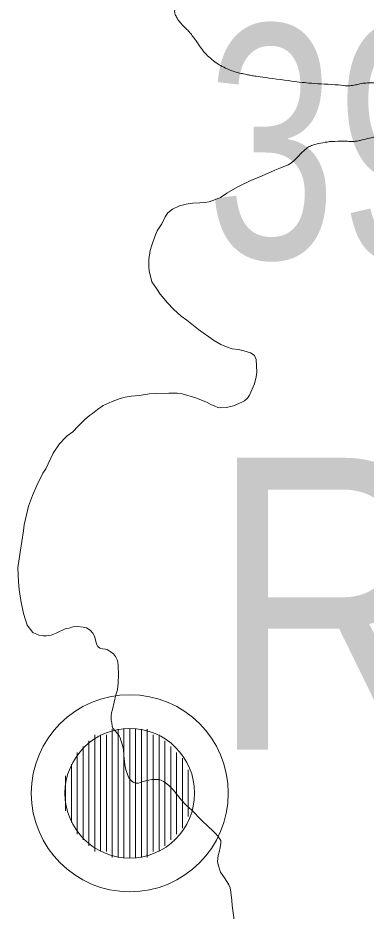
# Model space of a CAD drawing. Extents: x 553962 to 842807, y 8883888 to 9032388.
# Drawn here: x 746976 to 747573, y 8954708 to 8956238 of the extents above; entities that cross this region are included whole.
import ezdxf
from ezdxf.enums import TextEntityAlignment as Align

# ---------------------------------------------------------------- set-up
doc = ezdxf.new("R2010")
doc.units = 0
doc.header["$LTSCALE"] = 160
doc.layers.add('32', color=7, linetype='Continuous', lineweight=13)
doc.layers.add('8', color=7, linetype='Continuous', lineweight=13)

msp = doc.modelspace()

# ---------------------------------------------------------------- linework, layer by layer
at = {"layer": '32'}
for p, q in [((747138, 8955020), (747138, 8954800)), ((747148, 8955020), (747148, 8954800)), ((747158, 8955020), (747158, 8954800)), ((747168, 8955020), (747168, 8954800)), ((747178, 8955020), (747178, 8954800)), ((747188, 8955020), (747188, 8954800)), ((747198, 8955020), (747198, 8954800)), ((747108, 8955010), (747108, 8954810)), ((747118, 8955010), (747118, 8954810)), ((747128, 8955010), (747128, 8954810)), ((747208, 8955010), (747208, 8954810)), ((747218, 8955010), (747218, 8954810)), ((747088, 8954990), (747088, 8954830)), ((747098, 8955000), (747098, 8954820)), ((747228, 8955000), (747228, 8954820)), ((747238, 8954990), (747238, 8954830)), ((747078, 8954980), (747078, 8954840)), ((747248, 8954980), (747248, 8954840)), ((747068, 8954960), (747068, 8954860)), ((747258, 8954970), (747258, 8954850)), ((747268, 8954950), (747268, 8954870)), ((747058, 8954940), (747058, 8954880))]:
    msp.add_line(p, q, dxfattribs=at)
for radius in [168.7, 111]:
    msp.add_circle((747168, 8954910), radius, dxfattribs=at)
at = {"layer": '8'}
for points in [[(747253, 8955916), (747264.3, 8955918.6), (747275.5, 8955920.2), (747288, 8955921), (747296.6, 8955921.4), (747304, 8955922.8), (747314.5, 8955926.5), (747323.1, 8955930.1), (747333.9, 8955937.7), (747352.7, 8955948.3), (747375, 8955959.2), (747394.5, 8955967.4), (747416.5, 8955976.8)], [(747060.6, 8955521.9), (747070.3, 8955528.7), (747079.8, 8955538.6), (747090.6, 8955549.6), (747098.7, 8955556.9), (747103.9, 8955560.1), (747112.7, 8955567.3), (747122.1, 8955573.8), (747137.9, 8955581.1), (747151.2, 8955586.1), (747160.2, 8955588.5), (747170.1, 8955590.1), (747183.9, 8955590.9), (747201.7, 8955593.9), (747214.3, 8955594.7), (747234.6, 8955595.3), (747249.3, 8955595.3), (747257.9, 8955593.7), (747281.2, 8955587), (747299.3, 8955579.5), (747306.6, 8955575.8), (747313.6, 8955572.6), (747318.8, 8955570.8), (747322, 8955570.2), (747333.3, 8955570.6), (747345.3, 8955573.4), (747352.5, 8955576), (747364.6, 8955582.1), (747369.6, 8955586.5), (747372.8, 8955591.5), (747381.3, 8955611), (747384.4, 8955623), (747385.8, 8955630.8), (747385, 8955642.1), (747384.2, 8955652.7), (747381.4, 8955659.4), (747379.2, 8955661.4), (747374.8, 8955664.2), (747363.3, 8955667.6), (747354, 8955669.7), (747343.3, 8955671.1), (747333.5, 8955674.5), (747324, 8955678.5), (747311.4, 8955685.6), (747285.5, 8955704.3), (747265.4, 8955720.1), (747255.7, 8955727), (747242.6, 8955739.1), (747232.4, 8955749.9), (747220.1, 8955764.6), (747213.5, 8955774.1), (747205.7, 8955785.9), (747203.9, 8955793), (747201.2, 8955803.9), (747200.4, 8955811.8), (747200.8, 8955824.2), (747203, 8955839.4), (747205.8, 8955848.8), (747210.9, 8955863.5), (747214.9, 8955873.3), (747222.7, 8955885.2), (747228.7, 8955896.8), (747233.3, 8955903.8), (747241, 8955910.4), (747253, 8955916)], [(747058.3, 8955192.4), (747042, 8955183.9), (747033.5, 8955180.6), (747025.3, 8955179.7), (747019.6, 8955179.4), (747012.3, 8955180.6), (747001.7, 8955185.4), (746992, 8955197.8), (746986, 8955217.8), (746981.1, 8955240.2), (746978.4, 8955258.9), (746977.5, 8955271.9), (746976.3, 8955296), (746980.5, 8955322.6), (746986, 8955359.2), (746986.9, 8955369.8), (746994.5, 8955401.5), (747001.1, 8955419.6), (747009, 8955436.8), (747019.3, 8955458), (747024.4, 8955465.8), (747036.9, 8955492.4), (747047.8, 8955508.1), (747057.5, 8955518.7), (747060.6, 8955521.9)], [(747309.3, 8954846.6), (747303.4, 8954852), (747290.2, 8954864.6), (747274.8, 8954880.2), (747264.2, 8954890.1), (747256.6, 8954898.1), (747242.7, 8954915.2), (747234.8, 8954923.2), (747228.7, 8954928.2), (747225.8, 8954930.3), (747221.9, 8954932.2), (747217, 8954933.6), (747214, 8954933.8), (747205.8, 8954933.3), (747195.6, 8954931.4), (747188.8, 8954929.4), (747183, 8954927), (747177.9, 8954927), (747174, 8954929.1), (747170.3, 8954931.6), (747166.5, 8954936.5), (747164, 8954942.4), (747161.6, 8954948.8), (747160.1, 8954955.5), (747158.8, 8954963.2), (747157.9, 8954975.2), (747157, 8954985), (747155.6, 8954992.3), (747152.9, 8955000.9), (747151.7, 8955004.7), (747149.7, 8955008.4), (747143, 8955016.9), (747139.1, 8955021.7), (747137.7, 8955025.1), (747137.1, 8955030.8), (747136.3, 8955035.1), (747135.9, 8955042.1), (747136.7, 8955047.8), (747138.5, 8955053.7), (747144.2, 8955078.5), (747146.7, 8955087), (747148.2, 8955099.3), (747148.6, 8955113), (747148.2, 8955128.9), (747147.6, 8955134.5), (747146.2, 8955138.4), (747143.3, 8955144.1), (747139.8, 8955148.9), (747134.4, 8955153), (747129.2, 8955156.4), (747126.2, 8955157), (747121.7, 8955157.2), (747116.8, 8955158.6), (747113.5, 8955161.4), (747111.2, 8955165.2), (747109.7, 8955170.4), (747107.7, 8955179.2), (747104.7, 8955184.3), (747100.1, 8955189), (747093.6, 8955193), (747088.1, 8955194.6), (747078.3, 8955195.5), (747070.2, 8955194.8), (747064, 8955192.7), (747058.3, 8955192.4)], [(747347.4, 8954688.6), (747343.2, 8954717.7), (747342.6, 8954726.3), (747341.1, 8954740.4), (747339.6, 8954747.8), (747337.7, 8954753.2), (747334.4, 8954759), (747330.4, 8954765), (747323.4, 8954775.1), (747319.1, 8954787.7), (747318.1, 8954793.4), (747318.5, 8954798.2), (747319.2, 8954803.3), (747320.8, 8954809.1), (747322.8, 8954817.2), (747323.9, 8954824.4), (747323.6, 8954829.2), (747318.9, 8954836.3), (747315, 8954840.9), (747309.3, 8954846.6)]]:
    msp.add_lwpolyline(points, dxfattribs=at)
for points in [[(747557.2, 8956026.8), (747559.1, 8956027), (747560.8, 8956027.3), (747566.8, 8956029.4), (747583.7, 8956032.4), (747587.6, 8956034.1), (747593.9, 8956036.2), (747613.9, 8956040), (747624.1, 8956042.6), (747643.8, 8956048.7), (747654.2, 8956054.2), (747669.5, 8956060.8), (747692.4, 8956065.1), (747697.1, 8956066.3), (747703.8, 8956069.3), (747708.9, 8956072.7), (747731.9, 8956085.4), (747733.6, 8956087.1), (747775.2, 8956100.3), (747802.7, 8956105.4), (747807.4, 8956106.7), (747813.1, 8956108.8), (747824, 8956110.5), (747832.3, 8956111.3), (747839.8, 8956112.6), (747842.5, 8956114.4), (747834, 8956119.9), (747827.1, 8956121.3), (747811, 8956122.4), (747798.5, 8956122.4), (747779.3, 8956123.8), (747747, 8956123.6), (747731.8, 8956124.9), (747706.6, 8956126.1), (747691.8, 8956127.4), (747670.5, 8956129.7), (747642.7, 8956129), (747607.3, 8956127.4), (747565.8, 8956126.1), (747561, 8956124.4), (747551.2, 8956122.2), (747542.6, 8956121.1), (747536.2, 8956121.5), (747514.1, 8956124.1), (747489.1, 8956124.9), (747468.3, 8956126.6), (747459.8, 8956127.5), (747392.8, 8956136.4), (747373.7, 8956139.3), (747371.5, 8956140.2), (747359.2, 8956142.3), (747352.4, 8956144), (747343.1, 8956147), (747331.6, 8956151.7), (747320.6, 8956157.2), (747311.7, 8956163.5), (747300.2, 8956173.7), (747295.1, 8956179.2), (747285.8, 8956191.6), (747283.7, 8956195.4), (747276, 8956205.6), (747271, 8956212.8), (747266.4, 8956217.2), (747256.9, 8956226.3), (747251.4, 8956233.1), (747246.8, 8956241.2), (747244.6, 8956247.1), (747244.6, 8956251), (747247.6, 8956263.7), (747253.1, 8956276.5), (747256.4, 8956282.6), (747255.2, 8956300.2), (747254.8, 8956305.3), (747252.7, 8956324.8), (747251, 8956332.9), (747242.9, 8956349.8), (747236.1, 8956361.7), (747231.5, 8956373.6), (747231.1, 8956381.3), (747236.1, 8956397), (747236.1, 8956413.5), (747235.7, 8956419), (747236.1, 8956420.3), (747234.9, 8956424.6), (747234.9, 8956426.7), (747234.4, 8956432.2), (747233.6, 8956436.4), (747232.8, 8956439), (747225.5, 8956453.8), (747214.1, 8956462.3), (747209.8, 8956464.9), (747199.6, 8956475.5), (747187.8, 8956493.7), (747176.7, 8956525.1), (747176.7, 8956526.4), (747175, 8956529.8), (747175, 8956532.8), (747174.2, 8956534.9), (747173.3, 8956550.2), (747173.6, 8956554.7), (747171.8, 8956579.5)], [(747416.5, 8955976.8), (747420.3, 8955979.2), (747427, 8955980.7), (747444.1, 8955988.4), (747449.7, 8955993.2), (747464.7, 8956009.7), (747471.8, 8956015.3), (747478.7, 8956019.2), (747488.7, 8956022.4), (747509, 8956025.6), (747511.2, 8956026), (747536.6, 8956026.9), (747546, 8956026), (747549.4, 8956026), (747555.3, 8956026.6), (747557.2, 8956026.8)]]:
    msp.add_open_spline(points, degree=3, dxfattribs=at)

# ---------------------------------------------------------------- texts
at = {"layer": '32', "width": 0.75}
msp.add_text('390', height=400, dxfattribs=at).set_placement((747298.7, 8955825.8))
at = {"layer": '8', "width": 0.85}
msp.add_text('R21', height=500, dxfattribs=at).set_placement((747826.2, 8954984.4), align=Align.CENTER)

doc.saveas('drawing.dxf')
